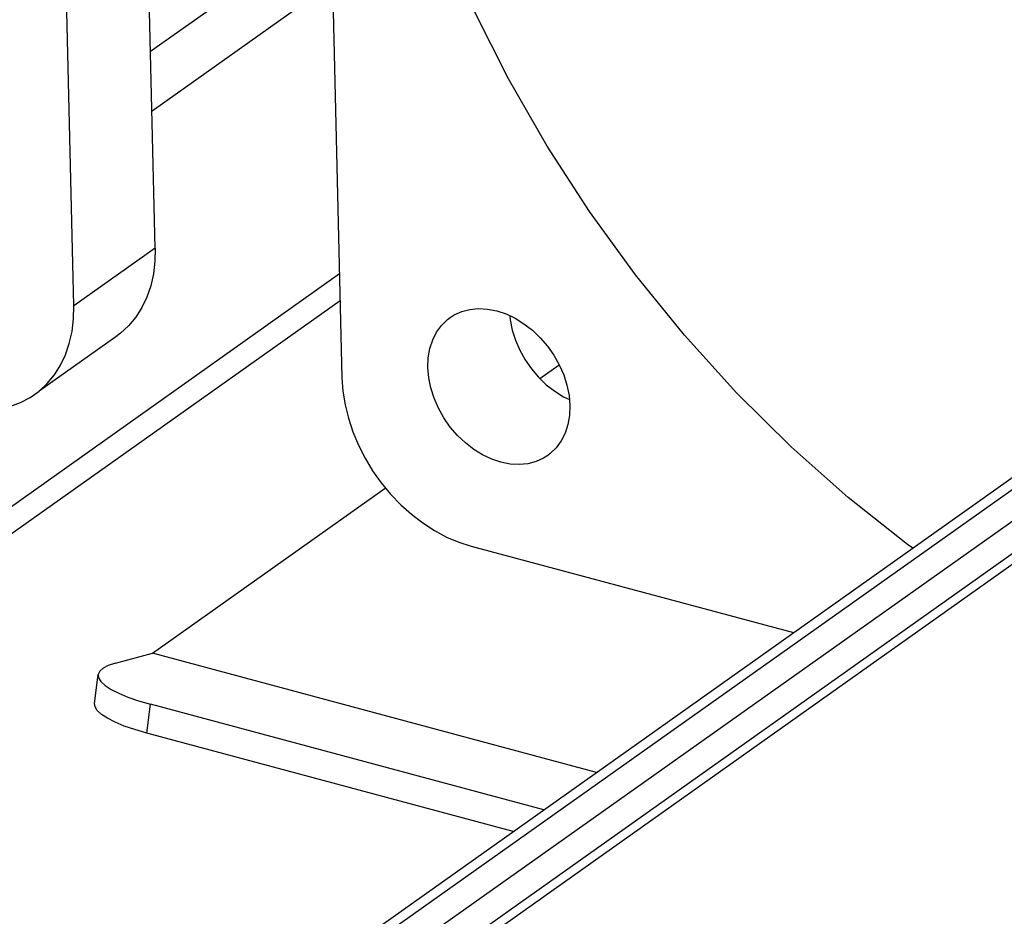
# Model space of a CAD drawing. Header units: millimetres. Extents: x 6 to 414, y 7 to 290.
# Tile 277 of 341: x 197.22 to 199.84, y 139.11 to 141.5. Entities that reach past the tile are written whole.
import ezdxf

# ---------------------------------------------------------------- set-up
doc = ezdxf.new("R2010")
doc.units = ezdxf.units.MM
doc.header["$LTSCALE"] = 23.1
doc.layers.get('0').update_dxf_attribs({"linetype": 'CONTINUOUS'})
doc.layers.add('_60383', color=7, linetype='CONTINUOUS')

msp = doc.modelspace()

# ---------------------------------------------------------------- linework, layer by layer
at = {"color": 7, "linetype": 'Continuous'}
for p, q in [((198.0203, 142.8704), (198.0754, 140.5446)), ((197.3613, 140.7362), (197.3136, 142.7527)), ((197.5781, 140.89), (197.5396, 142.5184)), ((198.0468, 141.7545), (197.5658, 141.4133)), ((197.5695, 141.2557), (198.0505, 141.5969)), ((197.5781, 140.89), (197.3613, 140.7362)), ((198.0689, 140.8215), (196.8986, 139.9916)), ((198.0706, 140.7499), (196.8946, 139.9159)), ((197.4857, 140.6632), (197.4734, 140.6538)), ((197.4735, 140.6539), (197.2692, 140.509)), ((198.6024, 140.5429), (198.654, 140.5795)), ((197.2566, 140.5001), (197.2689, 140.5094)), ((198.6801, 140.4978), (198.6824, 140.4707)), ((197.5707, 139.8112), (198.1901, 140.2505)), ((198.4199, 140.0964), (199.2779, 139.8661)), ((197.4719, 139.7851), (197.5707, 139.8112)), ((198.7531, 139.4939), (197.5707, 139.8112)), ((197.4167, 139.6774), (197.4262, 139.7545)), ((197.5557, 139.5985), (197.5652, 139.6756)), ((198.6129, 139.3945), (197.5652, 139.6756)), ((198.5314, 139.3367), (197.5557, 139.5985))]:
    msp.add_line(p, q, dxfattribs=at)
for points in [[(199.5954, 140.0913), (199.5814, 140.1012), (199.4239, 140.2259), (199.2721, 140.3607), (199.1263, 140.5051), (198.9876, 140.6583), (198.8569, 140.8193), (198.7348, 140.9873), (198.622, 141.1613), (198.519, 141.3405), (198.4264, 141.524), (198.3445, 141.7108), (198.2738, 141.9003), (198.2145, 142.0914), (198.1672, 142.283), (198.1318, 142.4742), (198.1088, 142.6639), (198.0982, 142.8512), (198.0985, 142.8801)], [(197.5781, 140.89), (197.5773, 140.8552), (197.5733, 140.8219), (197.5661, 140.7899), (197.5558, 140.7598), (197.5425, 140.7319), (197.5262, 140.7063), (197.5073, 140.6834), (197.4857, 140.6632)], [(197.2689, 140.5094), (197.2905, 140.5296), (197.3094, 140.5525), (197.3256, 140.5781), (197.339, 140.6061), (197.3493, 140.6362), (197.3565, 140.6681), (197.3605, 140.7014), (197.3613, 140.7362)], [(198.3632, 140.7049), (198.3745, 140.7121), (198.3945, 140.7211), (198.4163, 140.7268), (198.4394, 140.7291), (198.4634, 140.7278), (198.4878, 140.723), (198.5124, 140.7148)], [(198.5124, 140.7148), (198.5366, 140.7034), (198.5602, 140.6888), (198.5827, 140.6714), (198.6036, 140.6514), (198.6227, 140.6292), (198.6397, 140.6049), (198.6542, 140.5791), (198.6659, 140.5523), (198.6746, 140.5249), (198.6801, 140.4978)], [(198.5225, 140.7101), (198.5234, 140.6989), (198.5289, 140.6719), (198.5375, 140.6448), (198.549, 140.6182), (198.5633, 140.5926), (198.58, 140.5685), (198.5988, 140.5463)], [(198.3043, 140.5721), (198.3054, 140.5983), (198.3096, 140.6227), (198.317, 140.6455), (198.3274, 140.6662), (198.3406, 140.6844), (198.3564, 140.6998), (198.3632, 140.7049)], [(198.4041, 140.3714), (198.3831, 140.3914), (198.364, 140.4136), (198.347, 140.4379), (198.3325, 140.4637), (198.3208, 140.4906), (198.3121, 140.5179), (198.3066, 140.545), (198.3043, 140.5721)], [(198.0754, 140.5446), (198.0779, 140.5089), (198.0835, 140.473), (198.0924, 140.4368), (198.1043, 140.4007), (198.1191, 140.3652), (198.1368, 140.3305), (198.157, 140.2971), (198.1798, 140.265)], [(198.5988, 140.5463), (198.6195, 140.5263), (198.6419, 140.5088), (198.6654, 140.494), (198.681, 140.4865)], [(197.0338, 140.4683), (197.0668, 140.4612), (197.0992, 140.4576), (197.131, 140.4576), (197.1617, 140.4611), (197.1912, 140.4681), (197.2191, 140.4786), (197.2449, 140.4923), (197.2566, 140.5001)], [(198.6824, 140.4707), (198.6813, 140.4446), (198.6771, 140.4202), (198.6697, 140.3973), (198.6593, 140.3766), (198.6461, 140.3584), (198.6303, 140.3431), (198.6235, 140.3379)], [(198.6235, 140.3379), (198.6123, 140.3308), (198.5922, 140.3217), (198.5704, 140.316), (198.5473, 140.3137), (198.5233, 140.315), (198.4989, 140.3198), (198.4743, 140.328), (198.4501, 140.3394), (198.4265, 140.354), (198.4041, 140.3714)], [(198.1798, 140.265), (198.205, 140.2347), (198.2318, 140.2068), (198.2605, 140.1812), (198.2907, 140.1581), (198.322, 140.138), (198.3542, 140.1208), (198.3868, 140.107), (198.4199, 140.0964)], [(197.4719, 139.7851), (197.4532, 139.779), (197.4394, 139.7719), (197.4304, 139.7639), (197.4262, 139.7545)], [(197.4262, 139.7545), (197.4274, 139.7456), (197.4335, 139.7357), (197.4446, 139.7255), (197.4604, 139.7151), (197.4808, 139.7047), (197.5053, 139.6946), (197.5334, 139.6849), (197.5652, 139.6756)], [(197.5557, 139.5985), (197.5238, 139.6078), (197.4957, 139.6175), (197.4712, 139.6276), (197.4508, 139.638), (197.435, 139.6483), (197.4239, 139.6586), (197.4178, 139.6685), (197.4167, 139.6774)]]:
    msp.add_lwpolyline(points, dxfattribs=at)
at = {"layer": '_60383', "color": 7, "linetype": 'Continuous'}
for p, q in [((193.338, 135.6533), (205.6549, 144.389)), ((193.3938, 135.6612), (205.7106, 144.3969)), ((205.6186, 144.2464), (193.8026, 135.8659)), ((193.8694, 135.8279), (205.6855, 144.2084)), ((193.8917, 135.8152), (205.7077, 144.1958))]:
    msp.add_line(p, q, dxfattribs=at)

doc.saveas('drawing.dxf')
